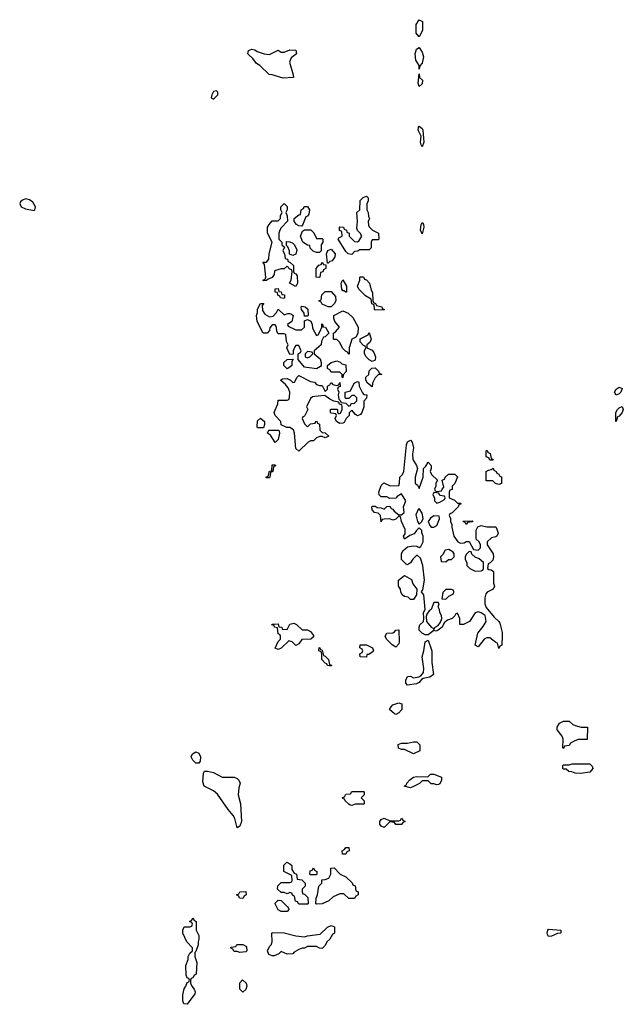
# Model space of a CAD drawing. Header units: inches. Extents: x 2701323 to 2964515, y 494916 to 722124.
# Tile 362 of 656: x 2809131 to 2813238, y 662786 to 669482. Entities that reach past the tile are written whole.
import ezdxf

# ---------------------------------------------------------------- set-up
doc = ezdxf.new("R2010")
doc.units = ezdxf.units.IN
doc.header["$MEASUREMENT"] = 0
doc.layers.add('C8606', color=7, linetype='Continuous')
doc.layers.add('C8616', color=7, linetype='Continuous')

msp = doc.modelspace()

# ---------------------------------------------------------------- linework, layer by layer
at = {"layer": 'C8606', "color": 2, "elevation": 2}
msp.add_lwpolyline([(2809170, 668264), (2809150, 668255.3), (2809136.9, 668243.1), (2809131.3, 668230), (2809142, 668210), (2809170, 668196), (2809230, 668184.7), (2809235.3, 668190), (2809239, 668210), (2809220.2, 668240.2), (2809197.5, 668257.5)], close=True, dxfattribs=at)
at = {"layer": 'C8616', "color": 2}
for points, elevation in [([(2811850, 669366), (2811829, 669390), (2811829, 669450), (2811850, 669482), (2811871.3, 669470), (2811870.7, 669409.3)], -2), ([(2810830, 669244.7), (2810890, 669274), (2810910, 669262), (2810930, 669262), (2810970, 669278), (2811010, 669274), (2811014, 669250), (2810978, 669222), (2810966, 669194), (2810992.7, 669107.3), (2810994, 669090), (2810990, 669088), (2810924.7, 669084.7), (2810850, 669108), (2810828.4, 669108.4), (2810766, 669170), (2810743.1, 669183.1), (2810718.6, 669218.6), (2810690, 669242), (2810684, 669250), (2810688.4, 669271.6), (2810710, 669282), (2810730, 669278), (2810746, 669266), (2810794, 669250)], -2), ([(2811850, 669146), (2811848, 669170), (2811826.8, 669206.8), (2811821.2, 669250), (2811830, 669282), (2811850, 669294), (2811870, 669262), (2811878.8, 669230), (2811870, 669186), (2811852.7, 669167.3)], -2), ([(2811850, 669028), (2811842, 669050), (2811850, 669114), (2811852, 669090), (2811870.8, 669070), (2811870, 669046)], -2), ([(2810470, 668999), (2810450, 668994), (2810438, 668970), (2810434, 668950), (2810450, 668942), (2810479, 668970), (2810479, 668990)], 2), ([(2811870, 668618), (2811862, 668630), (2811859, 668650), (2811862, 668690), (2811841.2, 668730), (2811844, 668750), (2811850, 668758), (2811870, 668742), (2811874, 668730), (2811881, 668650)], -2), ([(2811390, 667886), (2811366, 667890), (2811350, 667906), (2811298, 667990), (2811302, 667998), (2811326, 668010), (2811322, 668042), (2811307.3, 668047.3), (2811306, 668070), (2811310, 668074), (2811334, 668070), (2811338, 668058), (2811354, 668050), (2811358, 668038), (2811374, 668030), (2811374, 668010), (2811410, 667974), (2811430, 667972), (2811440.4, 667979.6), (2811458, 668010), (2811448, 668030), (2811428.7, 668048.7), (2811424, 668064), (2811428.7, 668110), (2811426, 668170), (2811446, 668190), (2811448.4, 668251.6), (2811467.3, 668272.7), (2811490, 668282), (2811502, 668270), (2811502, 668250), (2811492, 668230), (2811492, 668190), (2811502, 668170), (2811503.6, 668143.6), (2811512, 668130), (2811502, 668110), (2811505.4, 668085.4), (2811510, 668074), (2811531.6, 668051.6), (2811572, 668030), (2811574, 667990), (2811570, 667986), (2811530, 667986), (2811522, 667970), (2811522, 667930), (2811510, 667918), (2811443.6, 667916.4), (2811431.6, 667908.4), (2811410, 667906)], -2), ([(2811010, 667668), (2810966, 667690), (2810978, 667710), (2810986, 667770), (2810982, 667782), (2810970, 667786), (2810950, 667806), (2810931.6, 667788.4), (2810910, 667788), (2810865.4, 667774.6), (2810862, 667750), (2810850, 667728), (2810822, 667718), (2810810, 667708), (2810790, 667706), (2810786, 667710), (2810802, 667718), (2810806, 667730), (2810798, 667818), (2810786, 667834), (2810810, 667834), (2810827.3, 667852.7), (2810828, 667890), (2810848, 667970), (2810818, 668030), (2810818, 668070), (2810828, 668090), (2810850, 668114), (2810890, 668114), (2810906, 668130), (2810906, 668150), (2810918, 668170), (2810908.4, 668188.4), (2810908, 668210), (2810930, 668232), (2810951.3, 668211.3), (2810950.9, 668189.1), (2810942, 668170), (2810952, 668148), (2810952.7, 668112.7), (2810910, 668066), (2810902, 668050), (2810894, 668030), (2810894, 667990), (2810914, 667970), (2810914, 667950), (2810934, 667934), (2810922, 667910), (2810934, 667890), (2810938, 667858), (2810952.7, 667852.7), (2810958, 667838), (2810970, 667834), (2810994, 667810), (2810994, 667770), (2810998, 667758), (2811010, 667754), (2811019.6, 667739.6), (2811022, 667690)], -2), ([(2811050, 668078), (2811030, 668079), (2811015.3, 668090), (2810998, 668110), (2810998, 668130), (2811030, 668154), (2811042, 668158), (2811046, 668190), (2811062, 668198), (2811067.3, 668212.7), (2811090, 668212), (2811102, 668190), (2811099.6, 668160.4), (2811090, 668146), (2811078, 668142), (2811056, 668084)], -2), ([(2811870, 668026), (2811858, 668050), (2811862, 668090), (2811870, 668102), (2811878, 668090), (2811882, 668070)], -2), ([(2811150, 667994), (2811190, 667994), (2811194, 667990), (2811194, 667970), (2811182, 667950), (2811182, 667910), (2811170, 667898), (2811150, 667898), (2811128.4, 667908.4), (2811108.4, 667928.4), (2811106, 667946), (2811090, 667948), (2811058, 667970), (2811042, 668010), (2811055.3, 668044.7), (2811068, 668052), (2811112, 668052), (2811132, 668032)], -2), ([(2810990, 667878), (2810967.3, 667887.3), (2810966, 667910), (2810956.4, 667936.4), (2810946, 667946), (2810947.3, 667972.7), (2810970, 667972), (2810990, 667962), (2811002, 667950), (2811016, 667916), (2811010, 667888)], -2), ([(2811226, 667826), (2811218, 667890), (2811227.3, 667912.7), (2811250, 667922), (2811278, 667890), (2811276, 667870), (2811256.9, 667843.1), (2811242, 667838), (2811230, 667826)], -2), ([(2811170, 667728), (2811148, 667730), (2811148, 667790), (2811167.3, 667812.7), (2811182, 667818), (2811190, 667834), (2811198, 667818), (2811214, 667814), (2811214, 667790), (2811198, 667782), (2811192.7, 667767.3), (2811178, 667762), (2811174, 667730)], -2), ([(2811550, 667506), (2811546, 667510), (2811542, 667542), (2811526, 667550), (2811522, 667582), (2811483.1, 667603.1), (2811438, 667650), (2811428.7, 667670), (2811446, 667710), (2811446, 667730), (2811450, 667734), (2811470, 667734), (2811478, 667718), (2811490, 667714), (2811511.3, 667690), (2811523.6, 667643.6), (2811532.7, 667627.3), (2811534, 667570), (2811538, 667558), (2811552, 667552), (2811558, 667538), (2811594, 667530), (2811598, 667518), (2811614, 667510), (2811610, 667508)], -2), ([(2811350, 667628), (2811338, 667638), (2811330, 667638), (2811322, 667650), (2811318, 667690), (2811330, 667714), (2811354, 667670), (2811354, 667630)], -2), ([(2810930, 667586), (2810906, 667590), (2810902, 667602), (2810888.4, 667608.4), (2810886, 667626), (2810868.7, 667628.7), (2810868.9, 667651.1), (2810890, 667654), (2810894, 667634), (2810911.3, 667631.3), (2810914, 667614), (2810934, 667610), (2810934, 667590)], -2), ([(2811250, 667528.7), (2811228.9, 667528.9), (2811188.4, 667548.4), (2811182, 667562), (2811166, 667570), (2811182, 667578), (2811188, 667610), (2811210, 667634), (2811250, 667634), (2811279.6, 667599.6), (2811282, 667570), (2811271.3, 667548.7)], -2), ([(2810830, 667462), (2810855.3, 667464.7), (2810878, 667490), (2810890, 667514), (2810930, 667474), (2810956.4, 667483.6), (2810970, 667484.7), (2810979.8, 667479.8), (2810991.3, 667470), (2810982, 667430), (2810954, 667410), (2810958, 667398), (2811010, 667372), (2811048, 667372), (2811068, 667392), (2811070, 667434), (2811090, 667442), (2811111.6, 667431.6), (2811122, 667410), (2811123.6, 667383.6), (2811150, 667334), (2811162, 667338), (2811176.4, 667363.6), (2811186, 667390), (2811187.3, 667412.7), (2811194, 667406), (2811194, 667394), (2811212, 667390), (2811234, 667350), (2811210, 667326), (2811198, 667322), (2811183.6, 667296.4), (2811182, 667270), (2811134, 667230), (2811134, 667210), (2811176, 667176), (2811182, 667150), (2811182, 667130), (2811176.9, 667123.1), (2811150, 667108), (2811070, 667118), (2811026, 667170), (2811026, 667210), (2811042, 667218), (2811046, 667230), (2811030, 667266), (2811010, 667266), (2811003.6, 667256.4), (2810992, 667230), (2810992.7, 667207.3), (2810970, 667206), (2810966, 667210), (2810948, 667250), (2810958, 667270), (2810947.3, 667292.7), (2810942, 667342), (2810930, 667346), (2810890, 667346), (2810880.4, 667360.4), (2810878, 667390), (2810870, 667406), (2810850, 667406), (2810832.7, 667387.3), (2810831.6, 667368.4), (2810814, 667350), (2810788, 667350), (2810748, 667430), (2810742, 667470), (2810749, 667490), (2810750, 667514), (2810770, 667552), (2810791.6, 667551.6), (2810782, 667538), (2810783.6, 667503.6), (2810799.6, 667479.6)], -2), ([(2811070, 667466), (2811067.3, 667487.3), (2811048, 667510), (2811046, 667530), (2811050, 667534), (2811074, 667530), (2811092.7, 667512.7), (2811094, 667470), (2811090, 667466)], -2), ([(2811370, 667206), (2811362, 667222), (2811347.3, 667227.3), (2811327.3, 667247.3), (2811310, 667286), (2811290, 667306), (2811270, 667306), (2811266, 667310), (2811266, 667350), (2811280.4, 667359.6), (2811306, 667390), (2811275.3, 667430), (2811268.7, 667450), (2811268.7, 667470), (2811330, 667502), (2811365.4, 667485.4), (2811396.9, 667456.9), (2811434, 667390), (2811432.7, 667347.3), (2811418, 667322), (2811391.6, 667308.4), (2811385.4, 667294.6), (2811372, 667250), (2811374, 667210)], -2), ([(2811530, 667158), (2811510, 667168), (2811488.7, 667188.7), (2811478, 667210), (2811478, 667230), (2811486, 667250), (2811482, 667262), (2811470, 667266), (2811448, 667292), (2811447.3, 667312.7), (2811502, 667338), (2811510, 667354), (2811522, 667310), (2811512.7, 667287.3), (2811494, 667270), (2811494, 667250), (2811530, 667234), (2811539.8, 667219.8), (2811552, 667190), (2811550, 667166)], -2), ([(2811090, 667226), (2811074, 667210), (2811074, 667190), (2811090, 667182), (2811106, 667190), (2811126, 667210), (2811122, 667222)], -2), ([(2810950, 667108.7), (2810928, 667130), (2810928, 667150), (2810950, 667172), (2810992.7, 667172.7), (2810982, 667158), (2810982, 667130), (2810970, 667118)], -2), ([(2811330, 667046), (2811326, 667050), (2811326, 667070), (2811310, 667086), (2811250, 667086), (2811240.4, 667100.4), (2811226, 667110), (2811226, 667130), (2811249.3, 667150.7), (2811290, 667162), (2811312.7, 667152.7), (2811322, 667142), (2811350, 667134), (2811352, 667090), (2811332.7, 667067.3)], -2), ([(2811170, 666994), (2811190, 666994), (2811210, 666954), (2811226, 666970), (2811226, 666990), (2811242, 666998), (2811247.3, 667012.7), (2811252.7, 667012.7), (2811262, 667002), (2811290, 666994), (2811302, 666998), (2811310, 667014), (2811311.6, 666988.4), (2811298, 666982), (2811294, 666970), (2811302, 666950), (2811298, 666930), (2811302, 666902), (2811312.7, 666892.7), (2811318, 666878), (2811350, 666874), (2811370, 666854), (2811382, 666858), (2811387.3, 666872.7), (2811410, 666874), (2811426, 666890), (2811426, 666910), (2811410, 666926), (2811390, 666926), (2811370, 666906), (2811350, 666906), (2811346, 666910), (2811346, 666950), (2811382, 666958), (2811408, 667010), (2811430, 667022), (2811438, 667018), (2811442, 666990), (2811463.6, 666943.6), (2811472.7, 666932.7), (2811494, 666930), (2811491.6, 666908.4), (2811472.7, 666887.3), (2811472, 666850), (2811458, 666810), (2811450, 666798), (2811429.1, 666789.1), (2811416.4, 666796.4), (2811390, 666826), (2811372.7, 666807.3), (2811372, 666790), (2811352, 666770), (2811338, 666742), (2811330, 666738), (2811310, 666735.3), (2811286, 666750), (2811278, 666770), (2811286, 666790), (2811282, 666802), (2811250, 666806), (2811246, 666810), (2811246, 666830), (2811250, 666834), (2811290, 666834), (2811294, 666830), (2811294, 666810), (2811302, 666802), (2811314.6, 666805.4), (2811326, 666830), (2811326, 666850), (2811322, 666862), (2811307.3, 666867.3), (2811302, 666882), (2811268.4, 666888.4), (2811240.4, 666900.4), (2811207.3, 666927.3), (2811139.6, 666920.4), (2811123.6, 666916.4), (2811110, 666906), (2811082, 666850), (2811092, 666830), (2811070, 666786), (2811058, 666782), (2811054, 666770), (2811062, 666750), (2811070, 666734), (2811090, 666714), (2811110, 666734), (2811142, 666738), (2811146, 666750), (2811152.7, 666752.7), (2811158, 666738), (2811172, 666732), (2811174, 666690), (2811190, 666674), (2811210, 666672), (2811234, 666650), (2811210, 666638), (2811190, 666648), (2811172.7, 666647.3), (2811150, 666638), (2811130, 666618), (2811110, 666618), (2811094, 666610), (2811030, 666548), (2811010, 666566), (2811002, 666670), (2810993.6, 666693.6), (2810970, 666708.7), (2810948.7, 666708.7), (2810910, 666726), (2810908.7, 666750), (2810869.4, 666789.4), (2810862, 666810), (2810888, 666870), (2810890, 666894), (2810950, 666894), (2810962, 666898), (2810968, 666912), (2810968.7, 666950), (2810958, 666978), (2810940.4, 667000.4), (2810906, 667030), (2810920.4, 667039.6), (2810950, 667042), (2810974, 667030), (2810990, 667014), (2811002, 667018), (2811018, 667050), (2811030, 667062), (2811110, 667022), (2811136, 667016), (2811150, 667002)], -2), ([(2811530, 666986), (2811498, 667010), (2811486, 667030), (2811486, 667050), (2811506, 667070), (2811510, 667094), (2811528, 667112), (2811550, 667114), (2811572.7, 667092.7), (2811578, 667078), (2811594, 667070), (2811570, 667066), (2811550, 667046), (2811532, 667010)], -2), ([(2813190, 666928), (2813178, 666950), (2813188.7, 666970), (2813210, 666982), (2813230, 666974), (2813222, 666950), (2813210, 666938)], -2), ([(2813190, 666748.7), (2813186, 666750), (2813188, 666810), (2813198, 666830), (2813210, 666842), (2813230, 666851.3), (2813238, 666830), (2813231.3, 666810), (2813210, 666786), (2813198, 666782)], -2), ([(2810750, 666706), (2810748, 666710), (2810750, 666754), (2810770, 666772), (2810796, 666750), (2810798, 666730), (2810790, 666706)], -2), ([(2810870, 666606), (2810837.2, 666657.2), (2810818, 666670), (2810826, 666690), (2810894, 666690), (2810898, 666670), (2810890, 666626)], -2), ([(2811850, 666294), (2811875.3, 666370), (2811878, 666430), (2811895.3, 666444.7), (2811910, 666474), (2811931.3, 666450), (2811931.3, 666430), (2811924.7, 666410), (2811932, 666390), (2811974, 666350), (2811962, 666330), (2811962, 666310), (2811954, 666290), (2811958, 666278), (2811970, 666274), (2812002, 666278), (2812006, 666290), (2812018, 666302), (2812006, 666350), (2812022, 666358), (2812026, 666370), (2812048.4, 666391.6), (2812091.6, 666391.6), (2812110, 666374), (2812091.6, 666328.4), (2812074, 666310), (2812072.7, 666287.3), (2812058, 666282), (2812054, 666270), (2812054, 666230), (2812090, 666214), (2812110, 666194), (2812130, 666194), (2812134, 666190), (2812118, 666182), (2812114, 666170), (2812072.7, 666127.3), (2812058, 666122), (2812054, 666110), (2812062, 666090), (2812062, 666070), (2812072, 666050), (2812071.3, 666030), (2812084.7, 665970), (2812111.6, 665931.6), (2812130, 665922), (2812154.6, 665925.4), (2812170, 665934), (2812190, 665934), (2812218, 665878), (2812250, 665874), (2812266, 665890), (2812266, 665910), (2812258, 665930), (2812238, 665950), (2812238, 666010), (2812247.3, 666032.7), (2812270, 666042), (2812310, 666032), (2812370, 666034), (2812378, 666018), (2812386, 665990), (2812378, 665970), (2812370, 665964), (2812342, 665958), (2812312, 665930), (2812312, 665910), (2812352, 665850), (2812354, 665830), (2812350, 665806), (2812332.7, 665787.3), (2812318, 665782), (2812314, 665750), (2812322, 665742), (2812339.6, 665739.6), (2812354, 665730), (2812354, 665650), (2812362, 665630), (2812352, 665610), (2812311.3, 665588.7), (2812303.6, 665576.4), (2812296, 665550), (2812294.8, 665510), (2812304, 665484), (2812359.8, 665419.8), (2812392, 665390), (2812396.9, 665376.9), (2812414.8, 665314.8), (2812414.4, 665294.4), (2812411.1, 665228.9), (2812398, 665222), (2812390, 665206), (2812382, 665242), (2812370, 665246), (2812330, 665278), (2812310, 665278), (2812291.1, 665268.9), (2812250, 665218), (2812230, 665228), (2812249.3, 665310.7), (2812285.6, 665354.4), (2812304, 665390), (2812298, 665430), (2812270, 665448.7), (2812250, 665455.3), (2812230, 665448.7), (2812190.8, 665389.2), (2812150, 665368.7), (2812126, 665370), (2812126, 665410), (2812110, 665446), (2812098, 665442), (2812092.7, 665427.3), (2812074, 665410), (2812041, 665399), (2812019.6, 665380.4), (2812004.7, 665350), (2811978, 665330), (2811964.7, 665324.7), (2811950, 665328), (2811910, 665298), (2811890, 665298), (2811870, 665309), (2811848, 665330), (2811848, 665350), (2811853.6, 665366.4), (2811878, 665390), (2811882, 665410), (2811878, 665450), (2811889.2, 665470.8), (2811882, 665570), (2811866, 665590), (2811874.6, 665605.4), (2811885.2, 665670), (2811874, 665770), (2811859, 665819), (2811838, 665838), (2811830, 665838), (2811806, 665814), (2811790, 665788.7), (2811770, 665775.3), (2811760.2, 665780.2), (2811728.7, 665810), (2811728, 665850), (2811738, 665870), (2811770, 665896), (2811810, 665904.7), (2811830, 665902), (2811850, 665892), (2811860.4, 665899.6), (2811875.3, 665930), (2811875.3, 665970), (2811867.3, 665992.7), (2811867.3, 666007.3), (2811850, 666026), (2811830, 666008), (2811814.8, 665985.2), (2811786, 665974), (2811748.7, 665948.7), (2811742, 665970), (2811754.6, 665985.4), (2811754.6, 666014.6), (2811728.4, 666068.4), (2811722, 666102), (2811710, 666106), (2811690, 666086), (2811670, 666078), (2811650, 666088), (2811610, 666086), (2811598, 666082), (2811590, 666066), (2811586, 666110), (2811570, 666126), (2811546, 666130), (2811528.7, 666148.7), (2811526, 666170), (2811530, 666174), (2811550, 666174), (2811563.6, 666163.6), (2811590, 666162), (2811610, 666154), (2811630, 666172), (2811650, 666174), (2811658, 666158), (2811670, 666154), (2811679.6, 666139.6), (2811710, 666114), (2811730, 666114), (2811746, 666130), (2811742, 666170), (2811758, 666210), (2811730, 666258), (2811699.6, 666240.4), (2811690, 666228), (2811650, 666226), (2811630, 666238), (2811590, 666238), (2811578, 666250), (2811575.3, 666270), (2811590, 666314), (2811608.4, 666331.6), (2811652.7, 666312.7), (2811710, 666314), (2811715.3, 666330), (2811718, 666370), (2811735.3, 666390), (2811744, 666410), (2811762, 666590), (2811770, 666611.3), (2811790, 666622), (2811802, 666610), (2811810.8, 666570.8), (2811802.8, 666530), (2811806, 666490), (2811831.3, 666450), (2811838, 666430), (2811821, 666370), (2811822, 666330), (2811836.9, 666316.9)], -2), ([(2812330, 666486), (2812322, 666502), (2812306, 666510), (2812306, 666550), (2812310, 666554), (2812318, 666538), (2812332.7, 666532.7), (2812338, 666498), (2812352, 666492), (2812350, 666486)], -2), ([(2810810, 666366), (2810806, 666370), (2810822, 666378), (2810830, 666412), (2810846, 666414), (2810850, 666454), (2810870, 666454), (2810872, 666448), (2810858, 666442), (2810854, 666410), (2810838, 666402), (2810834, 666370), (2810830, 666366)], -2), ([(2812390, 666322), (2812368.4, 666328.4), (2812350, 666346), (2812306, 666346), (2812306, 666410), (2812320.4, 666419.6), (2812338, 666422), (2812352.7, 666432.7), (2812358, 666418), (2812374, 666410), (2812378, 666398), (2812392, 666392), (2812398, 666378), (2812410, 666374), (2812410, 666328.7)], -2), ([(2811950, 666266), (2811942, 666250), (2811954, 666230), (2811954, 666210), (2811970, 666194), (2811990, 666202), (2812022, 666218), (2812026, 666230), (2812022, 666242), (2811990, 666246), (2811982, 666262)], -2), ([(2811850, 666158), (2811842, 666150), (2811826, 666114), (2811838, 666070), (2811850, 666052), (2811868, 666070), (2811875.3, 666090), (2811870, 666126)], -2), ([(2811950, 666108.7), (2811927.1, 666092.9), (2811911.3, 666070), (2811922, 666042), (2811931.3, 666031.3), (2811950, 666031), (2811970, 666042), (2811987.3, 666087.3), (2811986, 666106)], -2), ([(2812170, 666048), (2812162, 666062), (2812150, 666066), (2812147.3, 666072.7), (2812210, 666074), (2812214, 666070), (2812210, 666066), (2812178, 666062)], -2), ([(2812050, 665878), (2812025.4, 665874.6), (2812010, 665846), (2811994, 665830), (2811998, 665798), (2812030, 665794), (2812048.4, 665811.6), (2812070, 665812), (2812088, 665830), (2812088, 665850), (2812080.4, 665860.4)], -2), ([(2812190, 665866), (2812170, 665846), (2812162, 665830), (2812162, 665810), (2812174, 665790), (2812174, 665770), (2812194, 665750), (2812230, 665732), (2812270, 665734), (2812282, 665738), (2812286, 665750), (2812286, 665790), (2812256.4, 665816.4), (2812230, 665826), (2812207.3, 665847.3), (2812202, 665862)], -2), ([(2811790, 665539), (2811774.2, 665554.2), (2811750, 665559.3), (2811734, 665570), (2811724, 665590), (2811722, 665610), (2811708, 665630), (2811708.7, 665670), (2811750, 665702), (2811796, 665676), (2811806.4, 665646.4), (2811834, 665610), (2811832, 665570), (2811810, 665539)], -2), ([(2812070, 665606), (2812030, 665606), (2812010, 665586), (2812003.6, 665543.6), (2812030, 665542), (2812050, 665562), (2812082, 665578), (2812086, 665590), (2812082, 665602)], -2), ([(2811978, 665518), (2811950, 665518), (2811931.3, 665470), (2811918, 665462), (2811901, 665439), (2811896.9, 665423.1), (2811898, 665390), (2811930, 665351), (2811943.6, 665343.6), (2811950, 665334), (2811958, 665350), (2811978.6, 665361.4), (2811995.3, 665384.7), (2812004, 665410), (2812002, 665430), (2811988.7, 665450), (2811988, 665470), (2811978, 665490), (2811986, 665510)], -2), ([(2811010, 665226), (2810986, 665250), (2810962, 665258), (2810910, 665208.7), (2810890, 665198), (2810868.9, 665208.9), (2810890, 665254), (2810906, 665270), (2810906, 665290), (2810902, 665302), (2810890, 665306), (2810886, 665346), (2810866, 665350), (2810862, 665362), (2810846, 665366), (2810850, 665372), (2810890, 665374), (2810894, 665354), (2810914, 665350), (2810918, 665338), (2810950, 665334), (2810969, 665371), (2810996.9, 665376.9), (2811014, 665370), (2811052.7, 665332.7), (2811090, 665332), (2811110, 665322), (2811130, 665294), (2811130, 665286), (2811111.6, 665268.4), (2811052, 665268), (2811030, 665238)], -2), ([(2811690, 665215.3), (2811666, 665230), (2811626, 665270), (2811618, 665290), (2811629.3, 665310.7), (2811670, 665311.3), (2811682, 665318), (2811690, 665331), (2811710, 665332), (2811713, 665250), (2811710, 665238)], -2), ([(2811770, 664955.3), (2811759, 664970), (2811758, 664990), (2811770, 665016), (2811790, 665017.3), (2811810, 665006), (2811846.6, 665013.4), (2811860.2, 665019.8), (2811877.5, 665042.5), (2811881.2, 665070), (2811869.2, 665150), (2811881.2, 665190), (2811890, 665252), (2811910, 665262), (2811934.8, 665190), (2811934.8, 665110), (2811946, 665030), (2811922, 665010), (2811877.3, 665002.7), (2811864, 664996), (2811850, 664974), (2811830, 664965.1)], -2), ([(2811250, 665086), (2811226, 665090), (2811222, 665102), (2811210, 665106), (2811186, 665130), (2811186, 665170), (2811182, 665182), (2811166, 665190), (2811168, 665212), (2811174, 665210), (2811178, 665198), (2811190, 665194), (2811198, 665158), (2811210, 665154), (2811231.6, 665131.6), (2811238, 665098), (2811252, 665092)], -2), ([(2811490, 665146), (2811448, 665150), (2811446, 665170), (2811462, 665178), (2811466, 665190), (2811462, 665202), (2811446, 665210), (2811448.4, 665231.6), (2811491.6, 665231.6), (2811532, 665210), (2811538, 665190), (2811535.3, 665184.7), (2811506, 665166), (2811494, 665166)], -2), ([(2811690, 664758), (2811680.4, 664760.4), (2811648, 664790), (2811658, 664810), (2811670, 664822), (2811710, 664836), (2811732, 664830), (2811731.3, 664790), (2811710, 664768)], -2), ([(2812830, 664526), (2812826, 664530), (2812828, 664590), (2812822, 664610), (2812788.4, 664651.6), (2812788, 664670), (2812803.1, 664696.9), (2812830, 664712), (2812870, 664712), (2812894, 664690), (2812910, 664682), (2812951.6, 664671.6), (2812994, 664670), (2812992.7, 664587.3), (2812930, 664586), (2812903.6, 664576.4), (2812878, 664562), (2812870, 664546), (2812838, 664542)], -2), ([(2811810, 664488.7), (2811750, 664518), (2811730, 664518), (2811708.4, 664528.4), (2811707.3, 664552.7), (2811730, 664562), (2811770, 664562), (2811810, 664571), (2811834, 664570), (2811854, 664550), (2811854, 664510)], -2), ([(2810330, 664426), (2810310, 664446), (2810298, 664470), (2810306, 664490), (2810330, 664502), (2810350, 664494), (2810362, 664470), (2810359.6, 664440.4), (2810350, 664426)], -2), ([(2812950, 664355.3), (2812910, 664358), (2812887.3, 664367.3), (2812868.4, 664368.4), (2812850, 664386), (2812830, 664386), (2812826, 664390), (2812826, 664410), (2812830, 664414), (2812870, 664414), (2812890, 664422), (2813010, 664422), (2813025.4, 664405.4), (2813030.6, 664390), (2813010, 664365.2)], -2), ([(2810510, 664331.3), (2810590, 664331.3), (2810610, 664322), (2810622, 664310), (2810630.7, 664290), (2810622, 664258), (2810618.8, 664210), (2810633, 664150), (2810641, 664030), (2810630, 663998), (2810610, 663986), (2810595.3, 664050), (2810584, 664070), (2810548.7, 664110), (2810476, 664216), (2810450, 664238), (2810386, 664270), (2810378, 664298), (2810382, 664358), (2810388.4, 664371.6), (2810408.4, 664371.6), (2810450, 664362)], -2), ([(2811970, 664278), (2811950, 664286), (2811930, 664286), (2811910, 664306), (2811870, 664306), (2811851.6, 664288.4), (2811810, 664268), (2811790, 664258), (2811746, 664270), (2811762, 664278), (2811766, 664290), (2811786.3, 664313.7), (2811810, 664331), (2811830, 664336), (2811907.3, 664332.7), (2811926, 664350), (2811948.9, 664351.1), (2812002, 664330), (2812002, 664310), (2811990, 664286), (2811979.6, 664280.4)], -2), ([(2811390, 664138), (2811380.4, 664140.4), (2811370, 664146), (2811346, 664170), (2811342, 664182), (2811330, 664186), (2811328, 664192), (2811342, 664198), (2811350, 664214), (2811382, 664218), (2811390, 664234), (2811470, 664234), (2811474, 664230), (2811474, 664210), (2811454, 664190), (2811474, 664170), (2811474, 664150), (2811470, 664148), (2811412.7, 664147.3)], -2), ([(2811690, 664008), (2811682, 664022), (2811650, 664026), (2811610, 663988), (2811590, 663998), (2811582, 664010), (2811582, 664030), (2811590, 664042), (2811610, 664051.3), (2811650, 664034), (2811710, 664034), (2811722, 664038), (2811730, 664051.3), (2811738, 664038), (2811754, 664030), (2811738, 664022), (2811730, 664008)], -2), ([(2811350, 663806), (2811328, 663808), (2811326, 663830), (2811342, 663838), (2811350, 663852), (2811370, 663852), (2811374, 663830), (2811358, 663822)], -2), ([(2811030, 663466), (2811022, 663482), (2811007.3, 663487.3), (2811002, 663522), (2810988, 663528), (2810982, 663542), (2810970, 663546), (2810950, 663538), (2810930, 663546), (2810910, 663546), (2810886, 663570), (2810887.3, 663592.7), (2810910, 663614), (2810970, 663614), (2810982, 663618), (2810986, 663630), (2810982, 663662), (2810928.4, 663688.4), (2810928.4, 663731.6), (2810948.4, 663751.6), (2810970, 663742), (2810982, 663730), (2810983.6, 663703.6), (2810998, 663678), (2811014, 663670), (2811018, 663638), (2811051.6, 663631.6), (2811074, 663610), (2811074, 663590), (2811054, 663570), (2811054, 663550), (2811058, 663538), (2811070, 663534), (2811091.6, 663511.6), (2811094, 663470), (2811090, 663466)], -2), ([(2811110, 663666), (2811106, 663670), (2811107.3, 663692.7), (2811122, 663698), (2811130, 663714), (2811138, 663698), (2811152, 663690), (2811154, 663670), (2811150, 663666)], -2), ([(2811370, 663506), (2811336.4, 663536.4), (2811310, 663538), (2811263.6, 663516.4), (2811234, 663490), (2811190, 663468.7), (2811150, 663466), (2811146, 663470), (2811147.3, 663507.3), (2811158, 663530), (2811166, 663590), (2811186, 663610), (2811187.3, 663632.7), (2811210, 663634), (2811235.3, 663644.7), (2811248, 663670), (2811248.4, 663711.6), (2811270, 663714), (2811311.6, 663671.6), (2811350, 663654), (2811392.7, 663612.7), (2811398, 663598), (2811412.7, 663592.7), (2811418, 663558), (2811434, 663550), (2811434, 663530), (2811418, 663522), (2811410, 663506)], -2), ([(2810650, 663506), (2810627.3, 663507.3), (2810622, 663522), (2810606, 663530), (2810622, 663538), (2810628.4, 663551.6), (2810670, 663554), (2810672, 663530), (2810658, 663522)], -2), ([(2810910, 663418), (2810890, 663428), (2810868.4, 663468.4), (2810870, 663474), (2810890, 663494), (2810911.3, 663491.3), (2810954, 663450), (2810959.6, 663439.6), (2810962, 663430), (2810950, 663418)], -2), ([(2810270, 662786), (2810248.7, 662790), (2810242, 662810), (2810241.2, 662850), (2810250, 662892), (2810262, 662910), (2810270, 662934), (2810282, 662938), (2810286, 662950), (2810282, 662962), (2810270, 662966), (2810263.1, 662983.1), (2810262, 663050), (2810278, 663090), (2810278, 663110), (2810290, 663134), (2810306, 663150), (2810306, 663170), (2810268, 663210), (2810242, 663270), (2810242, 663290), (2810250, 663314), (2810290, 663314), (2810302, 663318), (2810306, 663330), (2810302, 663342), (2810286, 663350), (2810302, 663358), (2810310, 663374), (2810318, 663358), (2810332, 663350), (2810332, 663290), (2810350, 663254), (2810350.8, 663230), (2810344.7, 663210), (2810344.7, 663190), (2810330, 663146), (2810322, 663138), (2810322, 663110), (2810336, 663070), (2810332, 662990), (2810318, 662982), (2810310, 662966), (2810298, 662962), (2810294, 662950), (2810294, 662930), (2810302, 662910), (2810318, 662890), (2810324.7, 662870), (2810323.6, 662856.4)], -2), ([(2811190, 663166), (2811170, 663168), (2811150, 663178), (2811090, 663178), (2811070, 663168), (2811052.7, 663167.3), (2811030, 663158), (2810999.6, 663140.4), (2810990, 663128.7), (2810950, 663128), (2810910, 663146), (2810894, 663130), (2810863.6, 663116.4), (2810850, 663115.3), (2810825.6, 663125.6), (2810817.2, 663150), (2810830, 663178), (2810842, 663190), (2810849, 663210), (2810846, 663270), (2810850, 663274), (2810930, 663272), (2811010, 663251.3), (2811070, 663244.7), (2811090, 663251.3), (2811176.4, 663263.6), (2811226, 663310), (2811250, 663322), (2811272.7, 663312.7), (2811272, 663270), (2811259.6, 663260.4), (2811242, 663230), (2811222, 663210), (2811210, 663186)], -2), ([(2812730, 663248), (2812721.2, 663261.2), (2812719, 663270), (2812724, 663290), (2812730, 663296), (2812814, 663290), (2812814, 663270), (2812790, 663268), (2812750, 663248.7)], -2), ([(2810630, 663138), (2810610, 663146), (2810590, 663146), (2810582, 663162), (2810566, 663170), (2810570, 663174), (2810602, 663178), (2810608.4, 663191.6), (2810650, 663192), (2810670, 663182), (2810674.4, 663174.4), (2810676, 663150), (2810670, 663142)], -2), ([(2810650, 662868), (2810628, 662890), (2810628.9, 662931.1), (2810648, 662952), (2810671.3, 662930), (2810676, 662910), (2810670, 662886)], -2)]:
    msp.add_lwpolyline(points, close=True, dxfattribs=dict(at, elevation=elevation))

doc.saveas('drawing.dxf')
